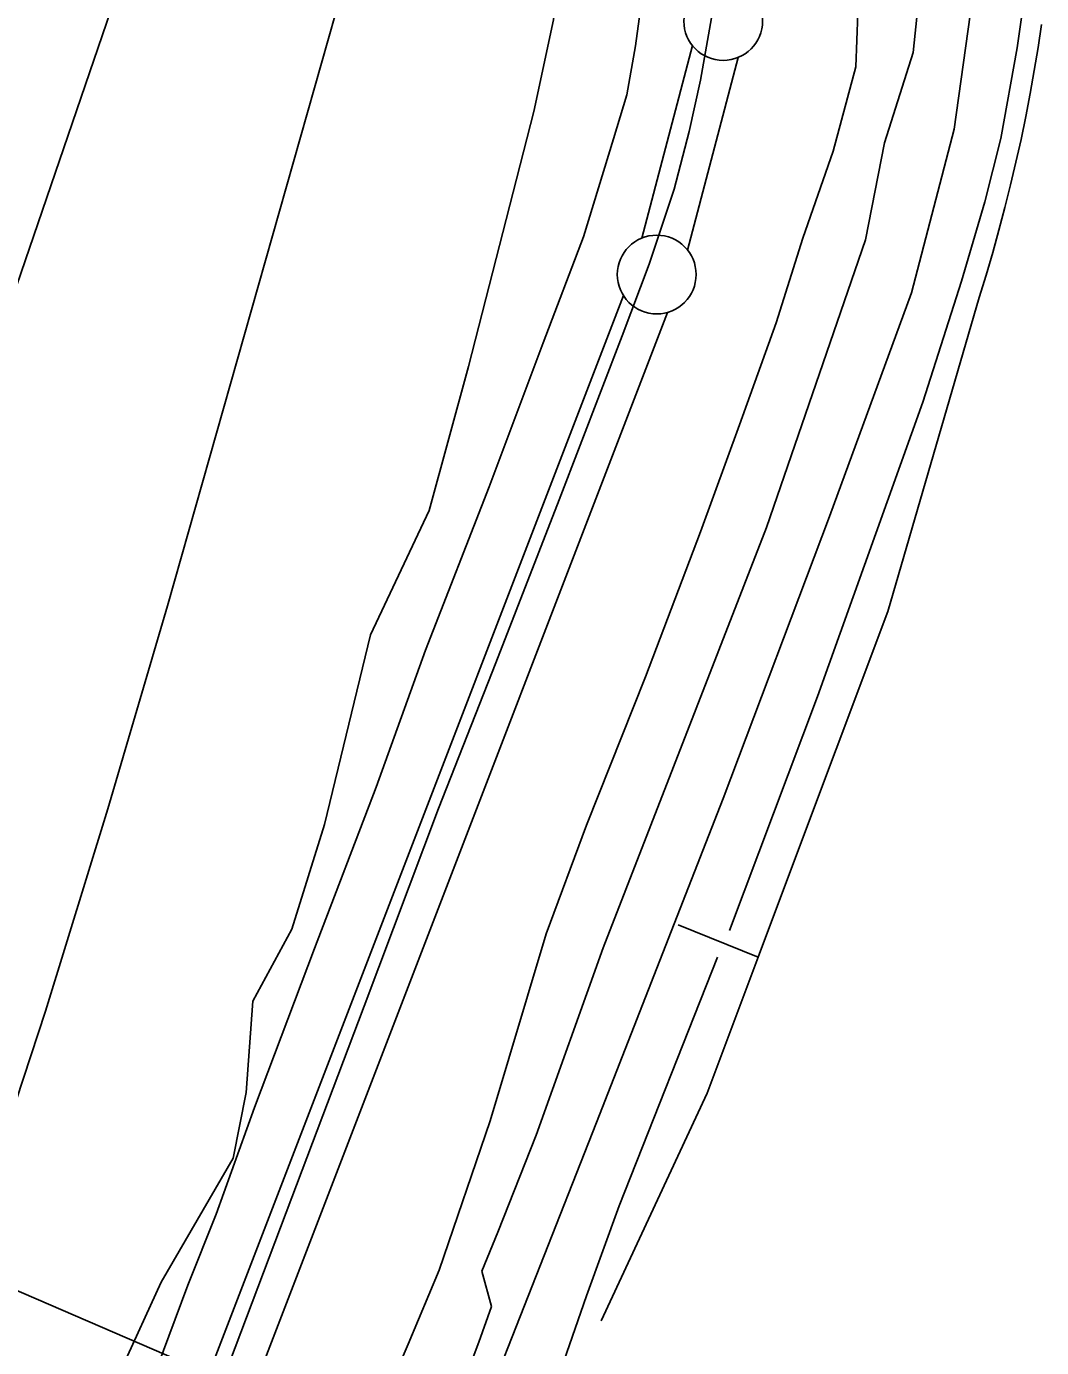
# Model space of a CAD drawing. Extents: x 3392644 to 3430565, y 576657 to 602123.
# Drawn here: x 3404602 to 3405246, y 586091 to 586929 of the extents above; entities that cross this region are included whole.
import ezdxf

# ---------------------------------------------------------------- set-up
doc = ezdxf.new("R2010")
doc.units = 0
for name, color, linetype in [('V-DTCH-CNTR', 7, 'Continuous'), ('V-FLOD-BASE', 7, 'Continuous'), ('V-LEVE-TOET', 7, 'Continuous'), ('V-RIVR-RANG', 7, 'Continuous'), ('V-ROAD-CNTR', 7, 'Continuous'), ('V-SITE-VEGE', 7, 'Continuous'), ('V-SURV-LINE', 7, 'Continuous'), ('V-TOPO-MAJR', 7, 'Continuous'), ('V-TOPO-SHOR', 7, 'Continuous')]:
    doc.layers.add(name, color=color, linetype=linetype)

msp = doc.modelspace()

# ---------------------------------------------------------------- linework, layer by layer
at = {"layer": 'V-DTCH-CNTR'}
msp.add_line((3405015.18, 586358.91), (3405065.97, 586338.32), dxfattribs=at)
msp.add_lwpolyline([(3404966.44, 586107.54), (3405033.55, 586252), (3405065.97, 586338.32), (3405082.74, 586382.96), (3405148.19, 586557.71), (3405206.27, 586757.16), (3405210.65, 586771.32), (3405214.84, 586785.54), (3405218.83, 586799.82), (3405222.62, 586814.15), (3405226.22, 586828.53), (3405229.62, 586842.96), (3405232.82, 586857.43), (3405235.83, 586871.94), (3405238.63, 586886.5), (3405241.24, 586901.09), (3405243.64, 586915.72), (3405245.85, 586930.38)], dxfattribs=at)
at = {"layer": 'V-FLOD-BASE'}
for points in [[(3404766.6, 586176.31), (3404815.97, 586307.34), (3404863.21, 586432.85), (3404899.65, 586525.24), (3404939.68, 586628.67), (3404979.73, 586732.8), (3404996.9, 586778.31), (3405012.71, 586825.92), (3405022.16, 586862.52), (3405029.48, 586894.99), (3405038.4, 586945.46)], [(3404766.6, 586176.31), (3404726.95, 586071.71)]]:
    msp.add_lwpolyline(points, dxfattribs=at)
at = {"layer": 'V-LEVE-TOET'}
for points in [[(3404863.61, 586139.81), (3404895.92, 586234.56), (3404931.52, 586353.29), (3404957.06, 586422.26), (3404994.44, 586516.25), (3405029.5, 586608.43), (3405054.1, 586676.25), (3405077.5, 586741.09), (3405094.31, 586794.69), (3405113.68, 586849.88), (3405127.95, 586903.51), (3405131.71, 587005.3)], [(3404996.27, 586975.98), (3404988.17, 586916.73), (3404982.72, 586885.63), (3404974.3, 586857.79), (3404955.08, 586795.67), (3404929.56, 586728.32), (3404895.21, 586636.83), (3404854.94, 586533.17), (3404823.65, 586446.26), (3404784.55, 586343.97), (3404746.39, 586243.06), (3404722.02, 586175.23)], [(3404722.02, 586175.23), (3404704.13, 586130.2), (3404649.09, 585982.46)], [(3404798.69, 585986.86), (3404844.02, 586092.87), (3404863.61, 586139.81)]]:
    msp.add_lwpolyline(points, dxfattribs=at)
at = {"layer": 'V-RIVR-RANG'}
msp.add_line((3404730.67, 586068.55), (3403702.04, 586511.62), dxfattribs=at)
at = {"layer": 'V-ROAD-CNTR'}
msp.add_lwpolyline([(3404941.63, 587940.21), (3404960.57, 587876.82), (3405007.38, 587757.51), (3405065.22, 587615.81), (3405113.1, 587497.43), (3405153.92, 587394.04), (3405182.02, 587299.76), (3405202.89, 587196.77), (3405210.72, 587134.71), (3405212.44, 587047.47), (3405204.9, 586968.42), (3405190.38, 586864.01), (3405163.31, 586760.07), (3405111.37, 586618.14), (3405043.8, 586439.03), (3404963.44, 586233.44), (3404886.8, 586038.73)], dxfattribs=at)
at = {"layer": 'V-SITE-VEGE'}
msp.add_lwpolyline([(3404654.04, 587958.58), (3404716.26, 587780.08), (3404819.96, 587506.09), (3404890.48, 587348.35), (3404919.52, 587215.5), (3404940.26, 587086.81), (3404944.41, 587003.79), (3404936.11, 586933.21), (3404923.67, 586875.1), (3404882.19, 586713.2), (3404857.3, 586621.87), (3404819.96, 586542.99), (3404790.93, 586422.61), (3404770.19, 586356.19), (3404745.3, 586310.52), (3404741.15, 586252.4), (3404732.85, 586210.89), (3404687.23, 586132.01), (3404662.34, 586078.05)], dxfattribs=at)
at = {"layer": 'V-SURV-LINE'}
for points in [[(3404992.2, 586794.77), (3405024.27, 586917.03)], [(3405053.29, 586909.43), (3405021.22, 586787.16)], [(3404606.98, 585786.76), (3404980.48, 586758.38)], [(3405008.48, 586747.61), (3404634.98, 585775.98)]]:
    msp.add_lwpolyline(points, dxfattribs=at)
for centre in [(3405043.84, 586932.55), (3405001.64, 586771.64)]:
    msp.add_circle(centre, 25, dxfattribs=at)
at = {"layer": 'V-TOPO-MAJR'}
for points in [[(3404304.06, 585913.47), (3404663.54, 586963.52), (3404671.21, 586987.29), (3404678.3, 587011.23), (3404684.52, 587035.4), (3404690.18, 587059.73), (3404694.86, 587084.26), (3404698.83, 587108.88), (3404701.73, 587133.66), (3404703.91, 587158.53), (3404709.58, 587244.29), (3404713.99, 587264), (3404721.64, 587281.68), (3404734.17, 587296.32), (3404749.94, 587308.94), (3404765.28, 587312.03), (3404778.52, 587310.4)], [(3404778.52, 587310.4), (3404788.59, 587301.66), (3404796.56, 587288.18), (3404834.78, 587111.03), (3404836.48, 587098.85), (3404836.99, 587086.69), (3404835.71, 587074.6), (3404833.24, 587062.54), (3404691.29, 586561.35), (3404653.4, 586432.47), (3404613.8, 586304.12), (3404571.65, 586176.6), (3404527.8, 586049.61)]]:
    msp.add_lwpolyline(points, dxfattribs=at)
at = {"layer": 'V-TOPO-SHOR'}
msp.add_line((3404915.69, 586004.02), (3404956.99, 586123.51), dxfattribs=at)
for points in [[(3404897.53, 587897.15), (3404902.75, 587870.53), (3404932.78, 587783.56), (3404947.24, 587750.83), (3405073.27, 587462.39), (3405125.98, 587334.53), (3405152.92, 587250.62), (3405161.36, 587185.08), (3405173.92, 587111.37), (3405176.21, 587045.81), (3405170.34, 586969.98), (3405164.4, 586912.59), (3405146.17, 586855.15), (3405134.1, 586793.64), (3405071.24, 586611.06), (3404967.72, 586344.32), (3404925.13, 586225.33), (3404900.76, 586163.78), (3404890.61, 586139.15), (3404896.84, 586116.64), (3404888.72, 586094.07), (3404783.2, 585812.98)], [(3405197.23, 587343.7), (3405212.73, 587291.05), (3405222.98, 587237.26), (3405232.63, 587166.93), (3405238.05, 587080.92), (3405238.84, 587011.91), (3405238.6, 586992.14), (3405236.14, 586955.44), (3405230.42, 586915.57), (3405220.04, 586857.98), (3405209.87, 586817.75), (3405195.14, 586767.49), (3405170.41, 586690.71), (3405103.6, 586503.88), (3405047.74, 586355.25)], [(3405040.28, 586338.39), (3404977.85, 586180.55), (3404956.99, 586123.51)]]:
    msp.add_lwpolyline(points, dxfattribs=at)

doc.saveas('drawing.dxf')
